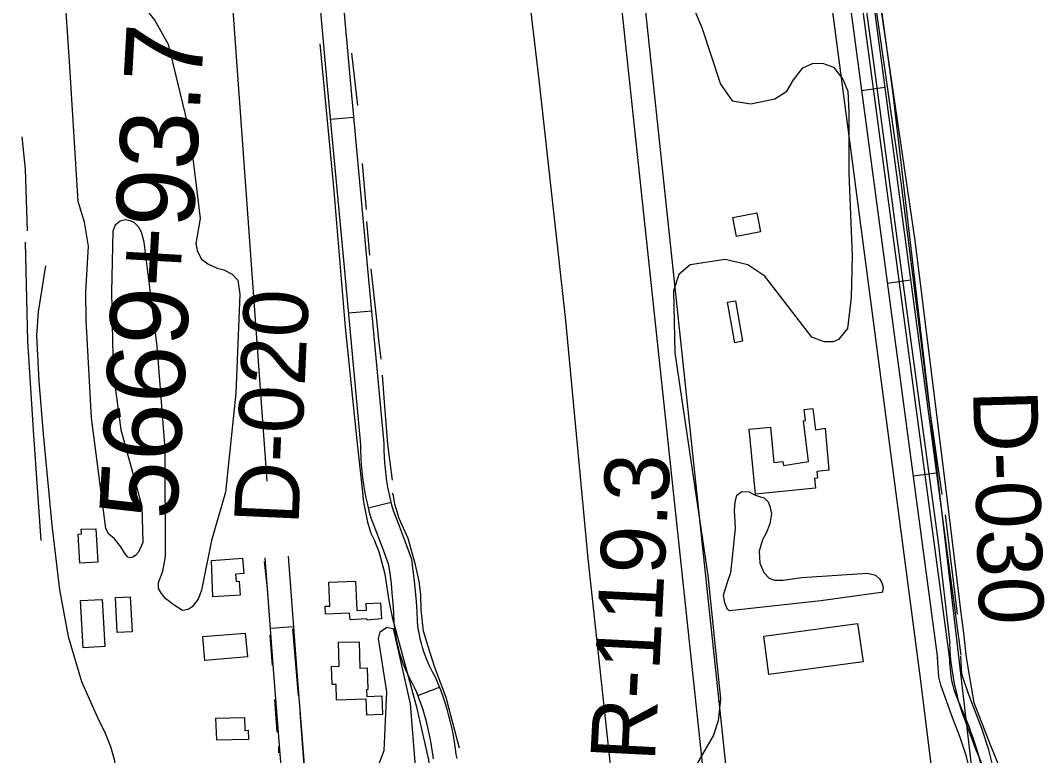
# Model space of a CAD drawing. Extents: x 3567028 to 3605064, y 510945 to 536587.
# Drawn here: x 3595582 to 3596882, y 524691 to 525636 of the extents above; entities that cross this region are included whole.
import ezdxf

# ---------------------------------------------------------------- set-up
doc = ezdxf.new("R2010")
doc.units = 0
for name, color, linetype in [('V-BLDG-OTLN', 7, 'Continuous'), ('V-DTCH-CNTR', 7, 'Continuous'), ('V-RIVR-RANG-IDEN', 7, 'Continuous'), ('V-ROAD-CNTR', 7, 'Continuous'), ('V-SITE-VEGE', 7, 'Continuous'), ('V-SURV-IDEN', 7, 'Continuous'), ('V-TOPO-SHOR', 7, 'Continuous'), ('V-UTIL-LINE', 7, 'Continuous')]:
    doc.layers.add(name, color=color, linetype=linetype)

msp = doc.modelspace()

# ---------------------------------------------------------------- linework, layer by layer
at = {"layer": 'V-BLDG-OTLN'}
for points in [[(3596502.4, 525358.3), (3596497.8, 525382.7), (3596528.5, 525388.5), (3596533.1, 525364.1)], [(3596500.1, 525221.6), (3596490.9, 525273.8), (3596501, 525275.6), (3596510.2, 525223.5)], [(3596616.3, 525111.6), (3596621, 525057.6), (3596605.7, 525056.2), (3596606.5, 525047.5), (3596602.5, 525047.1), (3596603.8, 525034.6), (3596526.7, 525027), (3596518.5, 525110.4), (3596546.1, 525113.2), (3596550.5, 525067.7), (3596561.9, 525068.9), (3596562.8, 525063.6), (3596595, 525068.9), (3596588.4, 525121.1), (3596591.2, 525121.5), (3596589.4, 525135.7), (3596600.3, 525137.1), (3596603.8, 525109.8)], [(3595678.9, 524982.4), (3595681.6, 524939.4), (3595658.3, 524938), (3595656, 524975.4), (3595660.5, 524975.7), (3595660.1, 524982)], [(3595827.7, 524941.5), (3595867.6, 524944.6), (3595869.1, 524925), (3595858.5, 524924.2), (3595859.2, 524914.7), (3595863.2, 524915), (3595864.3, 524897.1), (3595829.4, 524894.8)], [(3596005.1, 524874), (3595973.9, 524872.6), (3595973.5, 524882.8), (3595979.7, 524883.1), (3595978.2, 524913.6), (3596012.5, 524915.2), (3596014.2, 524877.4), (3596026.8, 524877.9), (3596026.4, 524886.2), (3596044.6, 524887.4), (3596046, 524866.4), (3596027.5, 524865.1), (3596027.4, 524866.7), (3596005.8, 524865.2)], [(3595686.8, 524891.4), (3595690.3, 524831.1), (3595662.7, 524829.4), (3595659.1, 524890.4)], [(3595723, 524894.7), (3595725.4, 524850.1), (3595706.4, 524849), (3595704, 524894.2)], [(3596665, 524811.3), (3596544, 524795), (3596537.4, 524844.4), (3596657.8, 524860.6)], [(3595873.8, 524817.7), (3595818.9, 524813.2), (3595816.4, 524843.8), (3595870.9, 524848.2)], [(3596026.2, 524763.4), (3595988.2, 524762.2), (3595987.6, 524782.2), (3595982.6, 524782), (3595981.8, 524805.4), (3595991.8, 524805.7), (3595990.9, 524836.4), (3596017.3, 524837.2), (3596018.3, 524803.1), (3596027.6, 524803.4), (3596028.4, 524775.6), (3596026.7, 524775.5), (3596027, 524766.8), (3596046.4, 524767.4), (3596047.2, 524743.5), (3596027.3, 524742.8)], [(3595832.9, 524738.7), (3595869.8, 524739.7), (3595870.2, 524723.2), (3595874.6, 524723.3), (3595874.9, 524711.4), (3595834.4, 524710.4)]]:
    msp.add_lwpolyline(points, close=True, dxfattribs=at)
at = {"layer": 'V-DTCH-CNTR'}
for points in [[(3596472.4, 527088.9), (3596497.9, 526915.5), (3596517.2, 526772.6), (3596535.5, 526630.4), (3596558.9, 526466), (3596580.6, 526307.4), (3596602.2, 526135.6), (3596625, 525977.9), (3596653.3, 525765.3), (3596679.3, 525575.6), (3596705.5, 525378.4), (3596734.2, 525166.1), (3596761.7, 524964.8), (3596776.6, 524835.4)], [(3596819.2, 524676.3), (3596810.1, 524699.1), (3596801.3, 524722.1), (3596792.8, 524745.2), (3596790.3, 524753.1), (3596787.9, 524761.2), (3596785.8, 524769.3), (3596783.9, 524777.4), (3596782.2, 524785.6), (3596780.7, 524793.8), (3596779.5, 524802.1), (3596778.4, 524810.4), (3596777.6, 524818.7), (3596777, 524827.1), (3596776.6, 524835.4)]]:
    msp.add_lwpolyline(points, dxfattribs=at)
at = {"layer": 'V-ROAD-CNTR'}
for p, q in [((3596693, 525549.7), (3596663.2, 525545.7)), ((3595980.6, 525508.9), (3596010.5, 525511.7)), ((3596726.1, 525301.9), (3596696.4, 525297.9)), ((3596003.7, 525260), (3596033.6, 525262.8)), ((3596759.3, 525054.1), (3596729.5, 525050.2)), ((3596029.3, 525009.3), (3596058.5, 525016.5)), ((3595903.2, 524854.6), (3595933.1, 524856.9)), ((3596092.8, 524767.9), (3596120.7, 524778.8))]:
    msp.add_line(p, q, dxfattribs=at)
for points in [[(3596457.7, 527082), (3596760.9, 524815.8)], [(3596472.6, 527084), (3596775.8, 524817.8)], [(3596487.4, 527086), (3596790.6, 524819.8)], [(3595898.9, 525043.5), (3595769.1, 526841.7)], [(3596112.7, 524686.8), (3596111.6, 524695.7), (3596110.4, 524703.5), (3596109.1, 524711.3), (3596107.5, 524719), (3596105.8, 524726.7), (3596103.8, 524734.4), (3596101.7, 524742), (3596099.4, 524749.5), (3596096.9, 524757), (3596094.2, 524764.4), (3596091.3, 524771.7), (3596088.5, 524778.4), (3596085.7, 524783.4), (3596082.6, 524789.4), (3596079.7, 524795.5), (3596077, 524801.7), (3596074.5, 524808), (3596072.2, 524814.4), (3596070.2, 524820.9), (3596068.3, 524827.4), (3596066.7, 524834), (3596065.3, 524840.6), (3596064.1, 524847.3), (3596063.1, 524854), (3596062.3, 524861), (3596061.8, 524874.3), (3596061, 524886.9), (3596059.9, 524899.5), (3596058.7, 524912.2), (3596057.2, 524924.7), (3596055.6, 524935.8), (3596048.7, 524954.8), (3596041.1, 524975.1), (3596032.8, 524996.2), (3596030.4, 525005.1), (3596028.3, 525013.6), (3596026.4, 525022.1), (3596024.8, 525030.6), (3596023.4, 525039.2), (3596022.2, 525047.8), (3596021.2, 525056.4), (3596020.4, 525065), (3596019.8, 525073.7), (3596019.5, 525082.4), (3596019.4, 525090.3), (3595998.3, 525318.8), (3595977.1, 525546.6), (3595957.8, 525761.9)], [(3596143.5, 524687.2), (3596142.2, 524692.3), (3596141.3, 524699.8), (3596140, 524708.3), (3596138.6, 524716.8), (3596136.9, 524725.3), (3596134.9, 524733.7), (3596132.8, 524742.1), (3596130.5, 524750.4), (3596127.9, 524758.7), (3596125.2, 524766.9), (3596122.2, 524775), (3596119.1, 524783), (3596115.5, 524791.6), (3596112.1, 524797.6), (3596109.5, 524802.7), (3596107, 524807.9), (3596104.7, 524813.2), (3596102.6, 524818.6), (3596100.6, 524824.1), (3596098.9, 524829.6), (3596097.3, 524835.1), (3596095.9, 524840.7), (3596094.7, 524846.4), (3596093.7, 524852.1), (3596092.9, 524857.8), (3596092.3, 524863.3), (3596091.7, 524875.9), (3596090.9, 524889.1), (3596089.8, 524902.3), (3596088.5, 524915.4), (3596086.9, 524928.6), (3596084.9, 524943.1), (3596076.9, 524965.3), (3596069.1, 524985.9), (3596061.3, 525005.6), (3596059.4, 525012.7), (3596057.5, 525020.4), (3596055.8, 525028.1), (3596054.3, 525035.9), (3596053, 525043.7), (3596051.9, 525051.6), (3596051, 525059.4), (3596050.3, 525067.3), (3596049.8, 525075.3), (3596049.5, 525083.2), (3596049.4, 525091.9), (3596028.2, 525321.5), (3596007, 525549.3), (3595987.7, 525764.6)], [(3596517.6, 524338.4), (3596518.3, 524374.5), (3596515.4, 524430), (3596376.5, 525736.4)], [(3596487.6, 524339), (3596488.3, 524374), (3596485.5, 524427.6), (3596346.6, 525733.2)], [(3595614.1, 525320.6), (3595604.9, 525261.4), (3595602.7, 525230.3), (3595605.4, 525172), (3595611.3, 525104.4), (3595622.2, 524987.1), (3595632.1, 524903.7), (3595643.5, 524844.1), (3595660.4, 524786), (3595680.9, 524739.8), (3595690.7, 524719.8), (3595697.7, 524702.4), (3595703, 524684.3), (3595704.6, 524650.2), (3595705.7, 524582.6), (3595712.4, 524464.5), (3595723.7, 524317.3), (3595730.8, 524246.1), (3595734.4, 524218.7)], [(3595932.6, 524236.5), (3595927.9, 524321), (3595925.1, 524369.9), (3595925.5, 524412.9), (3595926.8, 524453.2), (3595928.8, 524504.7), (3595926.8, 524539.8), (3595923.5, 524595.3), (3595907.6, 524796.3), (3595896.4, 524945.1)], [(3595955.7, 524559.5), (3595953.5, 524597.3), (3595937.5, 524798.6), (3595926.3, 524947.4)], [(3596827.9, 524315.6), (3596832.2, 524334.8), (3596834.6, 524343.6), (3596839.8, 524370), (3596841.6, 524396.9), (3596841.9, 524420.1), (3596841.7, 524443.9), (3596842.1, 524485.2), (3596841.4, 524504.7), (3596838.4, 524523.7), (3596826.4, 524573.1), (3596814.2, 524623.1), (3596806.3, 524656.7), (3596798.1, 524689.6), (3596789.3, 524715.5), (3596779.3, 524741.7), (3596772.1, 524761.2), (3596764.8, 524781.5), (3596762.4, 524791.4), (3596760.8, 524816.8)], [(3596856, 524310.7), (3596860.4, 524325.2), (3596863.7, 524336.3), (3596869.6, 524366.1), (3596871.6, 524395.8), (3596871.9, 524420.1), (3596871.7, 524443.9), (3596872.1, 524485.7), (3596871.3, 524507.6), (3596867.8, 524529.5), (3596855.6, 524580.3), (3596843.3, 524630.1), (3596835.4, 524663.8), (3596826.9, 524698), (3596817.6, 524725.6), (3596807.4, 524752.3), (3596800.3, 524771.5), (3596793.6, 524790.2), (3596792.2, 524795.9), (3596790.7, 524818.7)]]:
    msp.add_lwpolyline(points, dxfattribs=at)
msp.add_spline([(3596775.8, 524817.8), (3596779.2, 524785.8), (3596793.3, 524747), (3596812.5, 524693.8), (3596828.7, 524626.6), (3596853.1, 524526.6), (3596856.7, 524443.9), (3596856.6, 524396.3), (3596849.1, 524339.9), (3596837, 524314.5)], degree=3, dxfattribs=at)
at = {"layer": 'V-SITE-VEGE'}
for points in [[(3596368.6, 524457.1), (3596365.1, 524470.2), (3596361.6, 524488.4), (3596349.4, 524596.1), (3596311.7, 524944), (3596283, 525250.4), (3596248.5, 525559.7), (3596209.9, 525889.5)], [(3595742, 525652.1), (3595754.7, 525635.9), (3595771.9, 525605.4), (3595799.8, 525490.3), (3595813, 525381.3), (3595807.2, 525349.4), (3595809.3, 525340.2), (3595814.1, 525329.7), (3595822.9, 525323.2), (3595835, 525317.6), (3595843.4, 525315.4), (3595854.1, 525310), (3595861.5, 525302.1), (3595863.9, 525284.2), (3595858.7, 525156.7), (3595845.5, 525029.5), (3595827.5, 524967.3), (3595814.6, 524903.6), (3595810.4, 524892), (3595802.9, 524881.9), (3595797.4, 524878.6), (3595790.1, 524877.5), (3595779.4, 524884.1), (3595768.9, 524892.2), (3595763.2, 524899.1), (3595759.6, 524905.8), (3595759.6, 524913.4), (3595764.9, 524927.9), (3595768.4, 524946.7), (3595768.1, 525085.2), (3595757.9, 525217.3), (3595741, 525350.9), (3595737.4, 525363.7), (3595733.5, 525370.8), (3595728.1, 525376.1), (3595722.8, 525378.5), (3595717.1, 525379.5), (3595710.1, 525377.8), (3595703.9, 525372.6), (3595700.9, 525365), (3595699.1, 525286.8), (3595701, 525183.7), (3595711.1, 525109.8), (3595738.1, 525011.4), (3595739.1, 524964.7), (3595733.7, 524952.4), (3595730.4, 524948.5), (3595727.4, 524946.2), (3595723.5, 524945.1), (3595719.9, 524946.1), (3595715.7, 524951.4), (3595711.2, 524959.3), (3595702.9, 524969.3), (3595695.7, 524975.5), (3595691.6, 524982.8), (3595673.4, 525125.2), (3595666.5, 525250.6), (3595666, 525287.1), (3595669.6, 525345.6), (3595664.2, 525376.6), (3595656.2, 525403.4), (3595645.2, 525583.3), (3595632.1, 525774.1)], [(3596433.4, 525684.8), (3596457.6, 525627), (3596481.8, 525554), (3596496.9, 525532.8), (3596520.9, 525528.9), (3596551.5, 525535.2), (3596566.9, 525545.3), (3596575.8, 525559.8), (3596587.6, 525575), (3596600, 525580.7), (3596613.1, 525581.3), (3596626.9, 525576.1), (3596639.1, 525560.7), (3596645.6, 525545.3), (3596646.8, 525517.7), (3596646.9, 525439.7), (3596651, 525333.4), (3596649.7, 525280), (3596645, 525240.1), (3596633.3, 525225.6), (3596626.7, 525222.8), (3596615.1, 525222.9), (3596599.1, 525228.8), (3596538.7, 525307.1), (3596517, 525321.9), (3596488, 525328.6), (3596442.8, 525321.8), (3596428.2, 525309.5), (3596421.5, 525288.5), (3596423, 525208.5), (3596465.6, 524922.4), (3596481.7, 524763.7), (3596478.6, 524735.4), (3596472.6, 524717.2), (3596444.6, 524668)], [(3596807.7, 524758.4), (3596797.9, 524816.8), (3596794.6, 524848.1), (3596791.1, 524874.4), (3596771.4, 525035.7), (3596731.8, 525353.1), (3596688.4, 525650.9)], [(3596885.6, 524406.3), (3596875, 524453.1), (3596853.3, 524634.8), (3596846.9, 524660.3), (3596829.1, 524703.5), (3596807.7, 524758.4)]]:
    msp.add_lwpolyline(points, dxfattribs=at)
for points in [[(3596688.2, 524900.4), (3596610.9, 524889.8), (3596493.5, 524876.8), (3596490.8, 524878.5), (3596487.4, 524887.1), (3596485.8, 524897), (3596490.7, 524913.7), (3596494.9, 524926.3), (3596496.8, 524941.7), (3596501.2, 524983), (3596499.7, 525005.9), (3596500.5, 525016.5), (3596502.9, 525025.8), (3596509.1, 525030.5), (3596518.7, 525030.1), (3596524.5, 525026.6), (3596531.6, 525023.8), (3596537.8, 525022), (3596543.2, 525017.2), (3596545.2, 525011.4), (3596547.5, 525001.8), (3596545, 524988.8), (3596540.5, 524976.9), (3596535.6, 524968), (3596531.4, 524953.7), (3596532.3, 524938.3), (3596537.3, 524926.3), (3596544.4, 524918.7), (3596551.3, 524916.3), (3596562.2, 524916.2), (3596586.5, 524919.7), (3596670.7, 524925.2), (3596681.2, 524922.7), (3596686.3, 524918.2), (3596689, 524913.1), (3596690.7, 524907.2), (3596690.3, 524903.5), (3596689.6, 524900.4)], [(3596003.2, 524640.7), (3596031.1, 524660.9), (3596040.6, 524673.9), (3596049.6, 524697.1), (3596053.1, 524772.7), (3596042.1, 524841.2), (3596044.3, 524849.9), (3596053.1, 524855.7), (3596060.4, 524854.2), (3596061.1, 524854.2), (3596082.8, 524757.2), (3596091.4, 524650.2), (3596086.9, 524639.3), (3596075.2, 524633.6), (3596010.4, 524626.1), (3596001.7, 524629.8), (3596002.5, 524638.5)]]:
    msp.add_lwpolyline(points, close=True, dxfattribs=at)
at = {"layer": 'V-TOPO-SHOR'}
for p, q in [((3596007.4, 525594.1), (3596015.2, 525526.5)), ((3596021.4, 525452.3), (3596026.2, 525393.1)), ((3596026.7, 525377.7), (3596030.5, 525334.1)), ((3596770.5, 525000.5), (3596786.1, 524872.8)), ((3595899.4, 524905.7), (3595895.7, 524940.5)), ((3595902.6, 524865.5), (3595899.4, 524905.7)), ((3595931.5, 524853.7), (3595938.8, 524768.1)), ((3595906, 524806.5), (3595902.9, 524845.8)), ((3595912.1, 524720.8), (3595908.8, 524762.8)), ((3595914, 524694.5), (3595913.9, 524702.3))]:
    msp.add_line(p, q, dxfattribs=at)
for points in [[(3596535.3, 526744.9), (3596558.8, 526562.2), (3596583.3, 526382.1), (3596608.2, 526201.6), (3596630.5, 526028.9), (3596658.5, 525814.6), (3596684.3, 525631.3), (3596713.7, 525428), (3596749.3, 525145.6), (3596766.2, 525026.5)], [(3595966.6, 525605.9), (3595984.2, 525421.7), (3595999.3, 525241.6), (3596014.8, 525091.7), (3596019.9, 525045.4), (3596023.1, 525016.5), (3596028.1, 524990.7), (3596032.4, 524976.9), (3596037.5, 524966.5)], [(3595591, 525365.5), (3595588.6, 525444.7), (3595584.1, 525486.5)], [(3595588.2, 525350.8), (3595590.9, 525223.5), (3595598.9, 525102.9), (3595608.3, 524967.2)], [(3596032.4, 525316.5), (3596040.2, 525247.4), (3596042.3, 525225.5), (3596045.2, 525200.4)], [(3596047.1, 525180.1), (3596049.6, 525145.1), (3596053.7, 525091.4), (3596059.8, 525045)], [(3596146.3, 524700.1), (3596139, 524727.9), (3596129, 524765.6), (3596114.5, 524804.2), (3596106.1, 524831), (3596100.2, 524850.6), (3596097.2, 524878.3), (3596096.7, 524897.3), (3596094.6, 524915), (3596089.9, 524935.9), (3596080.3, 524970), (3596068.9, 524995.8), (3596063.3, 525013.9), (3596061.5, 525025.2), (3596060.2, 525028.1)], [(3596111.7, 524610.4), (3596113.7, 524629.3), (3596106.9, 524685.2), (3596091.8, 524751.4), (3596068.1, 524839.8), (3596060.7, 524866.5), (3596056.1, 524889.9), (3596050.6, 524923.9), (3596043.2, 524952.8), (3596037.5, 524966.5)], [(3595940.9, 524746), (3595948.6, 524644.6), (3595951.3, 524615.7), (3595953.8, 524604.4), (3595957.2, 524594.4), (3595959.1, 524590.9), (3595961.3, 524588.6), (3595966.5, 524586.6), (3595972.9, 524584.7), (3595986.7, 524585.2), (3596037.5, 524589.3), (3596073.8, 524590.4)]]:
    msp.add_lwpolyline(points, dxfattribs=at)
at = {"layer": 'V-UTIL-LINE'}
for points in [[(3596327.8, 519244.7), (3596555.7, 520553.5), (3596608.7, 520856.4), (3596642.8, 521383.2), (3596692.8, 522850), (3596727.6, 524403.4), (3596836.4, 524401.6), (3596810.3, 524627.5), (3596703.2, 525545), (3596437.4, 527490.4), (3596297.3, 528599.7), (3596136.1, 529068.6), (3595798.6, 529823.1), (3595723.9, 529790.6), (3593807.5, 530393.4), (3590721.5, 531321.4), (3590641.1, 531392.9), (3586481.9, 532688.7), (3586460.6, 532628.9), (3586412.1, 532650), (3586126, 532775.2), (3585921.6, 532944.8), (3585269.7, 534343.3), (3585128.3, 534649.8)], [(3596791.9, 524361.7), (3596739.5, 524786.9), (3596601, 525839.5), (3596474.5, 526776), (3596371, 527407), (3596363.4, 527498.3), (3596200.4, 528670.9), (3595809.8, 529640.4)]]:
    msp.add_lwpolyline(points, dxfattribs=at)

# ---------------------------------------------------------------- texts
at = {"layer": 'V-RIVR-RANG-IDEN'}
for s, rotation, p in [('D-020', 87.4403, (3595939.3, 524986.5)), ('D-030', 271.6073, (3596806.3, 525160.1)), ('R-119.3', 87.1009, (3596397.3, 524682.2))]:
    msp.add_text(s, height=83, rotation=rotation, dxfattribs=at).set_placement(p)
at = {"layer": 'V-SURV-IDEN'}
msp.add_text('5669+93.7', height=100, rotation=86.7728, dxfattribs=at).set_placement((3595782.7, 524993.1))

doc.saveas('drawing.dxf')
